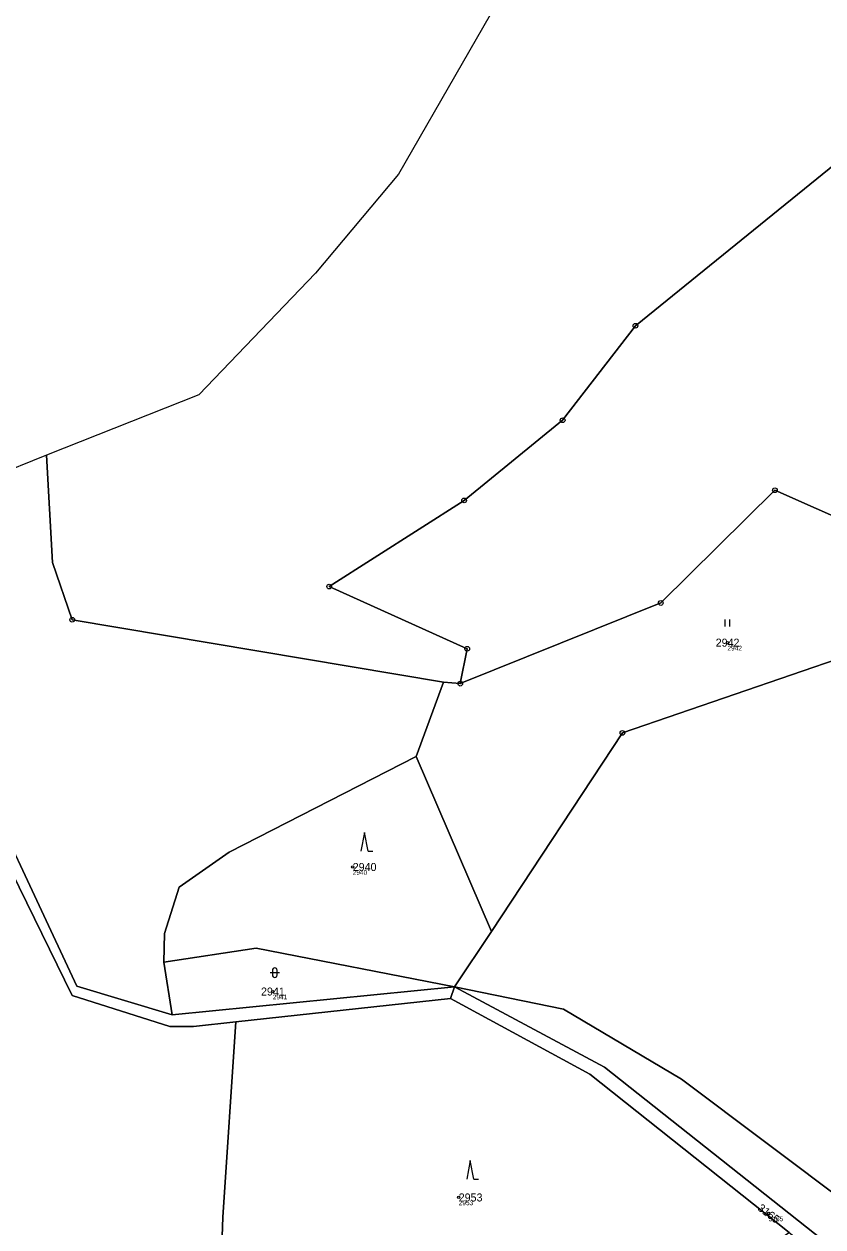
# Model space of a CAD drawing. Extents: x -761891 to -756141, y -1178507 to -1171885.
# Drawn here: x -760882 to -760712.4, y -1174221 to -1173965.5 of the extents above; entities that cross this region are included whole.
import ezdxf

# ---------------------------------------------------------------- set-up
doc = ezdxf.new("R2010")
doc.units = 0
for name, color, linetype in [('Definiční body', 7, 'Continuous'), ('Hranice parcel', 7, 'Continuous'), ('Parcelní čísla', 7, 'Continuous'), ('Polygon ku', 7, 'Continuous'), ('Polygon parcely', 7, 'Continuous'), ('Značky bodu BP', 7, 'Continuous'), ('Značky kultur', 7, 'Continuous')]:
    doc.layers.add(name, color=color, linetype=linetype)

msp = doc.modelspace()

# ---------------------------------------------------------------- linework, layer by layer
at = {"layer": 'Definiční body'}
for centre in [(-760732.64, -1174096.91), (-760812.24, -1174144.57), (-760829.21, -1174171.03), (-760789.73, -1174214.78), (-760723.89, -1174218.18)]:
    msp.add_circle(centre, 0.25, dxfattribs=at)
at = {"layer": 'Hranice parcel'}
for p, q in [((-760798.76, -1174121.13), (-760792.96, -1174105.27)), ((-760789.4, -1174105.62), (-760792.96, -1174105.27)), ((-760798.76, -1174121.13), (-760782.73, -1174158.27)), ((-760782.73, -1174158.27), (-760790.64, -1174170.01)), ((-760850.55, -1174175.98), (-760852.34, -1174164.78)), ((-760850.55, -1174175.98), (-760790.64, -1174170.01)), ((-760791.48, -1174172.5), (-760790.64, -1174170.01)), ((-760837.03, -1174177.5), (-760791.48, -1174172.5))]:
    msp.add_line(p, q, dxfattribs=at)
for points in [[(-760762.33, -1173787.24), (-760758.17, -1173824.17), (-760757.37, -1173848.3), (-760763.21, -1173895.36), (-760775.5, -1173950.31), (-760802.5, -1173997.38), (-760820.16, -1174018.41), (-760844.89, -1174044.25), (-760877.3, -1174057.06)], [(-761202.22, -1173977.16), (-761198.56, -1173975.29), (-761191.65, -1173978.45), (-761170.44, -1174013.94), (-761108.67, -1174066.64), (-761069.73, -1174088.11), (-760964.45, -1174125.15), (-760909.67, -1174110.15), (-760895.87, -1174116.36), (-760870.82, -1174169.89), (-760850.55, -1174175.98)], [(-760837.03, -1174177.5), (-760846.06, -1174178.49), (-760851.08, -1174178.44), (-760871.84, -1174171.9), (-760897.6, -1174119.36), (-760910.14, -1174112.64), (-760965.04, -1174127.45), (-761071.35, -1174090.32), (-761110.43, -1174068.56), (-761173.9, -1174015.11), (-761194.32, -1173981.06)], [(-760700.33, -1173982.24), (-760703.18, -1173989.86), (-760752.19, -1174029.59), (-760767.65, -1174049.65), (-760788.57, -1174066.69), (-760817.24, -1174084.98), (-760787.92, -1174098.22), (-760789.4, -1174105.62)], [(-760877.3, -1174057.06), (-760888.9, -1174061.75), (-760947.02, -1174071.45), (-760962.15, -1174072.35), (-760994.55, -1174065.26), (-761008.62, -1174056.88), (-761020.93, -1174052.33), (-761068.33, -1174008.16), (-761068.88, -1174007.62), (-761080.87, -1173995.93)], [(-760792.96, -1174105.27), (-760871.82, -1174092.05), (-760875.99, -1174079.88), (-760877.3, -1174057.06)], [(-760789.4, -1174105.62), (-760746.81, -1174088.48), (-760722.57, -1174064.53), (-760671.21, -1174087.33)], [(-760782.73, -1174158.27), (-760754.97, -1174116.09), (-760671.21, -1174087.33)], [(-760852.34, -1174164.78), (-760852.18, -1174158.69), (-760849.1, -1174148.88), (-760838.47, -1174141.44), (-760798.76, -1174121.13)], [(-760790.64, -1174170.01), (-760832.73, -1174161.81), (-760852.34, -1174164.78)], [(-760790.64, -1174170.01), (-760767.45, -1174174.81), (-760742.39, -1174189.62), (-760706.31, -1174216.75)], [(-760790.64, -1174170.01), (-760758.73, -1174187.11), (-760656.93, -1174267.76), (-760647.5, -1174277.35)], [(-760791.48, -1174172.5), (-760761.85, -1174188.6), (-760719.56, -1174222.24)], [(-760837.53, -1174246.9), (-760840.79, -1174247.51), (-760839.81, -1174218.96), (-760837.03, -1174177.5)]]:
    msp.add_lwpolyline(points, dxfattribs=at)
at = {"layer": 'Polygon ku'}
msp.add_lwpolyline([(-760872.2, -1173717.02), (-760795.66, -1173751.1), (-760777.28, -1173767.21), (-760762.33, -1173787.24), (-760758.17, -1173824.17), (-760757.37, -1173848.3), (-760763.21, -1173895.36), (-760775.5, -1173950.31), (-760802.5, -1173997.38), (-760820.16, -1174018.41), (-760844.89, -1174044.25), (-760877.3, -1174057.06), (-760888.9, -1174061.75), (-760947.02, -1174071.45), (-760962.15, -1174072.35), (-760994.55, -1174065.26), (-761008.62, -1174056.88), (-761020.93, -1174052.33), (-761068.33, -1174008.16), (-761068.88, -1174007.62), (-761080.87, -1173995.93), (-761126.42, -1173968.67)], dxfattribs=at)
at = {"layer": 'Polygon parcely'}
for points in [[(-760775.5, -1173950.31), (-760802.5, -1173997.38), (-760820.16, -1174018.41), (-760844.89, -1174044.25), (-760877.3, -1174057.06), (-760875.99, -1174079.88), (-760871.82, -1174092.05), (-760792.96, -1174105.27), (-760789.4, -1174105.62), (-760787.92, -1174098.22), (-760817.24, -1174084.98), (-760788.57, -1174066.69), (-760767.65, -1174049.65), (-760752.19, -1174029.59), (-760703.18, -1173989.86), (-760700.33, -1173982.24), (-760696.03, -1173970.74), (-760694.86, -1173949.95)], [(-760895.87, -1174116.36), (-760870.82, -1174169.89), (-760850.55, -1174175.98), (-760852.34, -1174164.78), (-760852.18, -1174158.69), (-760849.1, -1174148.88), (-760838.47, -1174141.44), (-760798.76, -1174121.13), (-760792.96, -1174105.27), (-760871.82, -1174092.05), (-760875.99, -1174079.88), (-760877.3, -1174057.06), (-760888.9, -1174061.75)], [(-761120.63, -1174197.71), (-761084.37, -1174201.23), (-761027.78, -1174206.73), (-761025.16, -1174206.98), (-760969.5, -1174224.12), (-760955.6, -1174228.4), (-760945.19, -1174232.8), (-760914.82, -1174245.66), (-760886.78, -1174260.43), (-760855.09, -1174277.87), (-760848.99, -1174269.33), (-760837.53, -1174246.9), (-760840.79, -1174247.51), (-760839.81, -1174218.96), (-760837.03, -1174177.5), (-760846.06, -1174178.49), (-760851.08, -1174178.44), (-760871.84, -1174171.9), (-760897.6, -1174119.36), (-760910.14, -1174112.64), (-760965.04, -1174127.45), (-761071.35, -1174090.32), (-761110.43, -1174068.56)]]:
    msp.add_lwpolyline(points, dxfattribs=at)
for points in [[(-760837.03, -1174177.5), (-760791.48, -1174172.5), (-760790.64, -1174170.01), (-760850.55, -1174175.98), (-760870.82, -1174169.89), (-760895.87, -1174116.36), (-760909.67, -1174110.15), (-760964.45, -1174125.15), (-761069.73, -1174088.11), (-761108.67, -1174066.64), (-761170.44, -1174013.94), (-761191.65, -1173978.45), (-761198.56, -1173975.29), (-761202.22, -1173977.16), (-761194.32, -1173981.06), (-761173.9, -1174015.11), (-761110.43, -1174068.56), (-761071.35, -1174090.32), (-760965.04, -1174127.45), (-760910.14, -1174112.64), (-760897.6, -1174119.36), (-760871.84, -1174171.9), (-760851.08, -1174178.44), (-760846.06, -1174178.49)], [(-760593.83, -1174077.83), (-760554.43, -1174055.7), (-760700.33, -1173982.24), (-760703.18, -1173989.86), (-760752.19, -1174029.59), (-760767.65, -1174049.65), (-760788.57, -1174066.69), (-760817.24, -1174084.98), (-760787.92, -1174098.22), (-760789.4, -1174105.62), (-760746.81, -1174088.48), (-760722.57, -1174064.53), (-760671.21, -1174087.33), (-760642.67, -1174100), (-760619.4, -1174115.89)], [(-760792.96, -1174105.27), (-760798.76, -1174121.13), (-760782.73, -1174158.27), (-760754.97, -1174116.09), (-760671.21, -1174087.33), (-760722.57, -1174064.53), (-760746.81, -1174088.48), (-760789.4, -1174105.62)], [(-760782.73, -1174158.27), (-760790.64, -1174170.01), (-760767.45, -1174174.81), (-760742.39, -1174189.62), (-760706.31, -1174216.75), (-760695.83, -1174202.94), (-760684.95, -1174211.25), (-760655.08, -1174170.8), (-760649.5, -1174168.88), (-760626.46, -1174133.99), (-760622.8, -1174128.39), (-760619.05, -1174122.64), (-760616.1, -1174118.14), (-760619.4, -1174115.89), (-760642.67, -1174100), (-760671.21, -1174087.33), (-760754.97, -1174116.09)], [(-760798.76, -1174121.13), (-760838.47, -1174141.44), (-760849.1, -1174148.88), (-760852.18, -1174158.69), (-760852.34, -1174164.78), (-760832.73, -1174161.81), (-760790.64, -1174170.01), (-760782.73, -1174158.27)], [(-760852.34, -1174164.78), (-760850.55, -1174175.98), (-760790.64, -1174170.01), (-760832.73, -1174161.81)], [(-760719.56, -1174222.24), (-760703.88, -1174234.55), (-760658.92, -1174269.86), (-760655.57, -1174273.45), (-760650.08, -1174279.32), (-760647.5, -1174277.35), (-760656.93, -1174267.76), (-760758.73, -1174187.11), (-760790.64, -1174170.01), (-760791.48, -1174172.5), (-760761.85, -1174188.6)], [(-760758.73, -1174187.11), (-760656.93, -1174267.76), (-760647.5, -1174277.35), (-760639.77, -1174273.67), (-760636.97, -1174274.68), (-760634.56, -1174271.3), (-760706.31, -1174216.75), (-760742.39, -1174189.62), (-760767.45, -1174174.81), (-760790.64, -1174170.01)], [(-760819.67, -1174253.1), (-760783.31, -1174249.31), (-760774.98, -1174251.26), (-760757.26, -1174268.42), (-760747.49, -1174263.03), (-760749.19, -1174260.11), (-760757.15, -1174246.49), (-760719.56, -1174222.24), (-760761.85, -1174188.6), (-760791.48, -1174172.5), (-760837.03, -1174177.5), (-760839.81, -1174218.96), (-760840.79, -1174247.51), (-760837.53, -1174246.9)]]:
    msp.add_lwpolyline(points, close=True, dxfattribs=at)
at = {"layer": 'Značky bodu BP'}
for centre, radius in [((-760752.19, -1174029.59), 0.5), ((-760752.19, -1174029.59), 0.0303), ((-760767.65, -1174049.65), 0.5), ((-760767.65, -1174049.65), 0.0303), ((-760722.57, -1174064.53), 0.5), ((-760788.57, -1174066.69), 0.5), ((-760788.57, -1174066.69), 0.0303), ((-760722.57, -1174064.53), 0.0303), ((-760817.24, -1174084.98), 0.5), ((-760817.24, -1174084.98), 0.0303), ((-760746.81, -1174088.48), 0.5), ((-760746.81, -1174088.48), 0.0303), ((-760871.82, -1174092.05), 0.5), ((-760871.82, -1174092.05), 0.0303), ((-760787.92, -1174098.22), 0.5), ((-760787.92, -1174098.22), 0.0303), ((-760789.4, -1174105.62), 0.5), ((-760789.4, -1174105.62), 0.0303), ((-760754.97, -1174116.09), 0.5), ((-760754.97, -1174116.09), 0.0303)]:
    msp.add_circle(centre, radius, dxfattribs=at)
at = {"layer": 'Značky kultur'}
for p, q in [((-760733.15, -1174093.47), (-760733.15, -1174091.97)), ((-760732.15, -1174093.47), (-760732.15, -1174091.97)), ((-760809.73, -1174137.21), (-760810.48, -1174141.21)), ((-760808.98, -1174141.21), (-760809.73, -1174137.21)), ((-760808.98, -1174141.21), (-760807.98, -1174141.21)), ((-760829.29, -1174166.52), (-760829.29, -1174167.52)), ((-760828.29, -1174167.52), (-760828.29, -1174166.52)), ((-760829.79, -1174167.02), (-760827.79, -1174167.02)), ((-760787.28, -1174206.91), (-760788.03, -1174210.91)), ((-760786.53, -1174210.91), (-760787.28, -1174206.91)), ((-760786.53, -1174210.91), (-760785.53, -1174210.91))]:
    msp.add_line(p, q, dxfattribs=at)
for centre, start, end in [((-760828.79, -1174166.52), 0, 180), ((-760828.79, -1174167.52), 180, 359.9879)]:
    msp.add_arc(centre, 0.5, start, end, dxfattribs=at)

# ---------------------------------------------------------------- texts
at = {"layer": 'Definiční body'}
for s, p in [('2942', (-760732.64, -1174098.57)), ('2940', (-760812.24, -1174146.23)), ('2941', (-760829.21, -1174172.69)), ('2953', (-760789.73, -1174216.44)), ('3165', (-760723.89, -1174219.84))]:
    msp.add_text(s, height=1, dxfattribs=at).set_placement(p)
at = {"layer": 'Parcelní čísla'}
for s, p in [('2942', (-760735.15, -1174097.76)), ('2940', (-760812.24, -1174145.42)), ('2941', (-760831.72, -1174171.88)), ('2953', (-760789.73, -1174215.63))]:
    msp.add_text(s, height=1.7, dxfattribs=at).set_placement(p)
msp.add_text('3165', height=1.7, rotation=323, dxfattribs=at).set_placement((-760726.4, -1174217.35))

doc.saveas('drawing.dxf')
